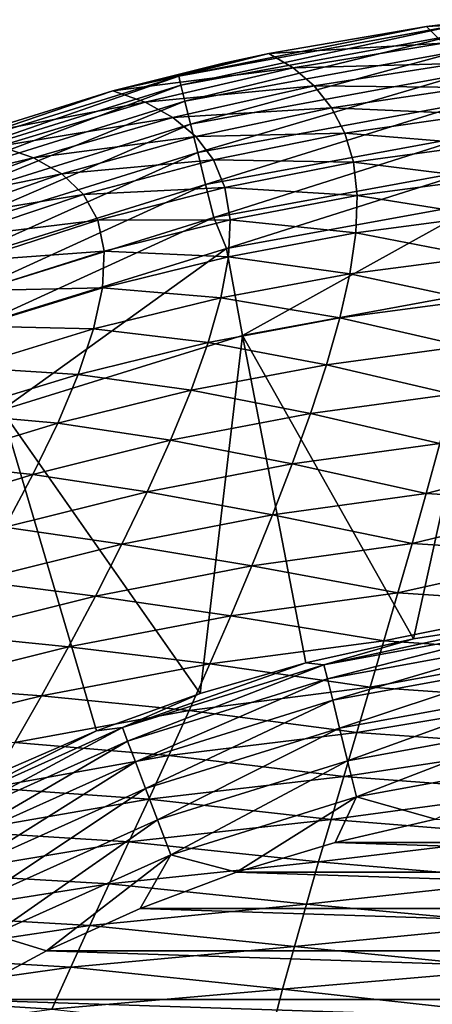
# Model space of a CAD drawing. Header units: metres. Extents: x -90 to 304, y -90 to 74.
# Tile 429 of 570: x 236.02 to 238.29, y 39.78 to 45.21. Entities that reach past the tile are written whole.
import ezdxf

# ---------------------------------------------------------------- set-up
doc = ezdxf.new("R2010")
doc.units = ezdxf.units.M
doc.layers.add('solid_21662050_350', color=7, linetype='CONTINUOUS')

msp = doc.modelspace()

# ---------------------------------------------------------------- linework, layer by layer
at = {"layer": 'solid_21662050_350'}
for points in [[(238.563568, 45.206963, 9.147614), (238.261353, 45.169518, 9.147645), (238.351791, 45.076771, 16.385351)], [(238.436005, 45.178493, 8.970929), (238.261353, 45.169518, 9.147645), (238.563568, 45.206963, 9.147614)], [(238.436005, 45.178493, 8.970929), (236.895569, 44.895416, 8.97093), (238.261353, 45.169518, 9.147645)], [(236.907867, 44.845894, 8.781376), (236.895569, 44.895416, 8.97093), (238.436005, 45.178493, 8.970929)], [(236.895569, 44.895416, 8.97093), (237.391907, 45.021324, 9.147879), (238.261353, 45.169518, 9.147645)], [(238.442245, 45.12785, 8.781376), (236.907867, 44.845894, 8.781376), (238.436005, 45.178493, 8.970929)], [(236.929993, 44.757034, 8.598304), (236.907867, 44.845894, 8.781376), (238.442245, 45.12785, 8.781376)], [(238.453445, 45.036968, 8.598304), (236.929993, 44.757034, 8.598304), (238.442245, 45.12785, 8.781376)], [(238.351791, 45.076771, 16.385351), (238.261353, 45.169518, 9.147645), (237.391907, 45.021324, 9.147879)], [(238.351791, 45.076771, 16.385351), (237.391907, 45.021324, 9.147879), (237.526642, 44.941666, 16.390438)], [(238.429794, 44.964516, 23.311537), (238.351791, 45.076771, 16.385351), (237.526642, 44.941666, 16.390438)], [(237.391907, 45.021324, 9.147879), (237.135284, 44.965897, 9.147986), (236.533463, 44.814426, 9.148288)], [(237.526642, 44.941666, 16.390438), (237.391907, 45.021324, 9.147879), (236.533463, 44.814426, 9.148288)], [(236.895569, 44.895416, 8.97093), (237.135284, 44.965897, 9.147986), (237.391907, 45.021324, 9.147879)], [(236.961411, 44.630825, 8.434503), (236.929993, 44.757034, 8.598304), (238.453445, 45.036968, 8.598304)], [(238.46936, 44.907883, 8.434502), (236.961411, 44.630825, 8.434503), (238.453445, 45.036968, 8.598304)], [(236.895569, 44.895416, 8.97093), (236.533463, 44.814426, 9.148288), (237.135284, 44.965897, 9.147986)], [(237.526642, 44.941666, 16.390438), (236.533463, 44.814426, 9.148288), (236.711319, 44.752529, 16.39632)], [(237.642822, 44.841362, 23.322031), (237.526642, 44.941666, 16.390438), (236.711319, 44.752529, 16.39632)], [(238.429794, 44.964516, 23.311537), (237.526642, 44.941666, 16.390438), (237.642822, 44.841362, 23.322031)], [(238.493591, 44.833851, 29.927546), (238.429794, 44.964516, 23.311537), (237.642822, 44.841362, 23.322031)], [(236.895569, 44.895416, 8.97093), (235.399872, 44.428936, 8.97093), (236.533463, 44.814426, 9.148288)], [(235.418091, 44.381279, 8.781377), (235.399872, 44.428936, 8.97093), (236.895569, 44.895416, 8.97093)], [(236.907867, 44.845894, 8.781376), (235.418091, 44.381279, 8.781377), (236.895569, 44.895416, 8.97093)], [(237.000351, 44.474312, 8.301347), (236.961411, 44.630825, 8.434503), (238.46936, 44.907883, 8.434502)], [(238.489075, 44.74781, 8.301347), (237.000351, 44.474312, 8.301347), (238.46936, 44.907883, 8.434502)], [(235.399872, 44.428936, 8.97093), (235.744064, 44.568363, 9.148788), (236.533463, 44.814426, 9.148288)], [(235.450882, 44.29578, 8.598305), (235.418091, 44.381279, 8.781377), (236.907867, 44.845894, 8.781376)], [(236.929993, 44.757034, 8.598304), (235.450882, 44.29578, 8.598305), (236.907867, 44.845894, 8.781376)], [(236.711319, 44.752529, 16.39632), (236.533463, 44.814426, 9.148288), (235.744064, 44.568363, 9.148788)], [(237.642822, 44.841362, 23.322031), (236.711319, 44.752529, 16.39632), (236.864273, 44.668221, 23.334293)], [(237.73822, 44.721142, 29.94433), (237.642822, 44.841362, 23.322031), (236.864273, 44.668221, 23.334293)], [(238.493591, 44.833851, 29.927546), (237.642822, 44.841362, 23.322031), (237.73822, 44.721142, 29.94433)], [(238.541687, 44.685398, 36.245556), (238.493591, 44.833851, 29.927546), (237.73822, 44.721142, 29.94433)], [(235.497437, 44.174339, 8.434503), (235.450882, 44.29578, 8.598305), (236.929993, 44.757034, 8.598304)], [(236.961411, 44.630825, 8.434503), (235.497437, 44.174339, 8.434503), (236.929993, 44.757034, 8.598304)], [(236.711319, 44.752529, 16.39632), (235.744064, 44.568363, 9.148788), (235.908981, 44.509663, 16.401154)], [(236.864273, 44.668221, 23.334293), (236.711319, 44.752529, 16.39632), (235.908981, 44.509663, 16.401154)], [(237.044098, 44.298416, 8.206316), (237.000351, 44.474312, 8.301347), (238.489075, 44.74781, 8.301347)], [(238.511215, 44.567917, 8.206315), (237.044098, 44.298416, 8.206316), (238.489075, 44.74781, 8.301347)], [(237.73822, 44.721142, 29.94433), (236.864273, 44.668221, 23.334293), (236.990326, 44.562012, 29.964272)], [(237.810699, 44.581234, 36.269562), (237.73822, 44.721142, 29.94433), (236.990326, 44.562012, 29.964272)], [(238.541687, 44.685398, 36.245556), (237.73822, 44.721142, 29.94433), (237.810699, 44.581234, 36.269562)], [(236.864273, 44.668221, 23.334293), (235.908981, 44.509663, 16.401154), (236.096558, 44.444988, 23.344938)], [(236.990326, 44.562012, 29.964272), (236.864273, 44.668221, 23.334293), (236.096558, 44.444988, 23.344938)], [(238.572647, 44.518318, 42.307747), (238.541687, 44.685398, 36.245556), (237.810699, 44.581234, 36.269562)], [(235.555145, 44.023739, 8.301347), (235.497437, 44.174339, 8.434503), (236.961411, 44.630825, 8.434503)], [(237.000351, 44.474312, 8.301347), (235.555145, 44.023739, 8.301347), (236.961411, 44.630825, 8.434503)], [(236.990326, 44.562012, 29.964272), (236.096558, 44.444988, 23.344938), (236.251663, 44.356033, 29.982559)], [(237.086594, 44.433647, 36.298428), (236.990326, 44.562012, 29.964272), (236.251663, 44.356033, 29.982559)], [(237.810699, 44.581234, 36.269562), (236.990326, 44.562012, 29.964272), (237.086594, 44.433647, 36.298428)], [(237.0896, 44.115505, 8.151685), (237.044098, 44.298416, 8.206316), (238.511215, 44.567917, 8.206315)], [(237.858124, 44.420464, 42.338863), (237.810699, 44.581234, 36.269562), (237.086594, 44.433647, 36.298428)], [(238.534256, 44.380852, 8.151685), (237.0896, 44.115505, 8.151685), (238.511215, 44.567917, 8.206315)], [(238.572647, 44.518318, 42.307747), (237.810699, 44.581234, 36.269562), (237.858124, 44.420464, 42.338863)], [(236.096558, 44.444988, 23.344938), (235.908981, 44.509663, 16.401154), (235.122849, 44.213337, 16.408852)], [(238.584991, 44.33152, 48.161373), (238.572647, 44.518318, 42.307747), (237.858124, 44.420464, 42.338863)], [(236.096558, 44.444988, 23.344938), (235.122849, 44.213337, 16.408852), (235.342255, 44.171448, 23.361151)], [(236.251663, 44.356033, 29.982559), (236.096558, 44.444988, 23.344938), (235.342255, 44.171448, 23.361151)], [(235.619965, 43.854481, 8.206316), (235.555145, 44.023739, 8.301347), (237.000351, 44.474312, 8.301347)], [(237.044098, 44.298416, 8.206316), (235.619965, 43.854481, 8.206316), (237.000351, 44.474312, 8.301347)], [(237.086594, 44.433647, 36.298428), (236.251663, 44.356033, 29.982559), (236.37059, 44.241978, 36.326012)], [(237.150223, 44.281517, 42.376358), (237.086594, 44.433647, 36.298428), (236.37059, 44.241978, 36.326012)], [(237.858124, 44.420464, 42.338863), (237.086594, 44.433647, 36.298428), (237.150223, 44.281517, 42.376358)], [(237.158676, 43.944221, 8.134833), (237.0896, 44.115505, 8.151685), (238.534256, 44.380852, 8.151685)], [(237.878403, 44.237408, 48.198208), (237.858124, 44.420464, 42.338863), (237.150223, 44.281517, 42.376358)], [(238.573975, 44.201523, 8.134833), (237.158676, 43.944221, 8.134833), (238.534256, 44.380852, 8.151685)], [(238.584991, 44.33152, 48.161373), (237.858124, 44.420464, 42.338863), (237.878403, 44.237408, 48.198208)], [(236.251663, 44.356033, 29.982559), (235.342255, 44.171448, 23.361151), (235.52417, 44.102554, 30.009312)], [(236.37059, 44.241978, 36.326012), (236.251663, 44.356033, 29.982559), (235.52417, 44.102554, 30.009312)], [(238.578171, 44.124725, 53.837524), (238.584991, 44.33152, 48.161373), (237.878403, 44.237408, 48.198208)], [(235.687378, 43.678474, 8.151685), (235.619965, 43.854481, 8.206316), (237.044098, 44.298416, 8.206316)], [(237.0896, 44.115505, 8.151685), (235.687378, 43.678474, 8.151685), (237.044098, 44.298416, 8.206316)], [(237.150223, 44.281517, 42.376358), (236.37059, 44.241978, 36.326012), (236.449692, 44.100708, 42.412827)], [(237.178345, 44.10379, 48.242172), (237.150223, 44.281517, 42.376358), (236.449692, 44.100708, 42.412827)], [(237.878403, 44.237408, 48.198208), (237.150223, 44.281517, 42.376358), (237.178345, 44.10379, 48.242172)], [(236.37059, 44.241978, 36.326012), (235.52417, 44.102554, 30.009312), (235.664063, 44.005192, 36.365086)], [(236.449692, 44.100708, 42.412827), (236.37059, 44.241978, 36.326012), (235.664063, 44.005192, 36.365086)], [(237.870697, 44.031666, 53.877621), (237.878403, 44.237408, 48.198208), (237.178345, 44.10379, 48.242172)], [(238.578171, 44.124725, 53.837524), (237.878403, 44.237408, 48.198208), (237.870697, 44.031666, 53.877621)], [(237.247894, 43.465832, 8.134833), (237.158676, 43.944221, 8.134833), (238.573975, 44.201523, 8.134833)], [(238.613831, 43.716152, 8.134833), (237.247894, 43.465832, 8.134833), (238.573975, 44.201523, 8.134833)], [(236.449692, 44.100708, 42.412827), (235.664063, 44.005192, 36.365086), (235.757477, 43.876682, 42.463551)], [(235.786758, 43.520599, 8.134833), (235.687378, 43.678474, 8.151685), (237.0896, 44.115505, 8.151685)], [(236.485321, 43.929909, 48.284698), (236.449692, 44.100708, 42.412827), (235.757477, 43.876682, 42.463551)], [(237.158676, 43.944221, 8.134833), (235.786758, 43.520599, 8.134833), (237.0896, 44.115505, 8.151685)], [(237.178345, 44.10379, 48.242172), (236.449692, 44.100708, 42.412827), (236.485321, 43.929909, 48.284698)], [(237.169876, 43.899914, 53.924473), (237.178345, 44.10379, 48.242172), (236.485321, 43.929909, 48.284698)], [(237.870697, 44.031666, 53.877621), (237.178345, 44.10379, 48.242172), (237.169876, 43.899914, 53.924473)], [(238.554138, 43.899921, 59.321732), (238.578171, 44.124725, 53.837524), (237.870697, 44.031666, 53.877621)], [(237.837784, 43.805634, 59.363064), (237.870697, 44.031666, 53.877621), (237.169876, 43.899914, 53.924473)], [(238.554138, 43.899921, 59.321732), (237.870697, 44.031666, 53.877621), (237.837784, 43.805634, 59.363064)], [(235.922043, 43.052689, 8.134833), (235.786758, 43.520599, 8.134833), (237.158676, 43.944221, 8.134833)], [(237.247894, 43.465832, 8.134833), (235.922043, 43.052689, 8.134833), (237.158676, 43.944221, 8.134833)], [(236.485321, 43.929909, 48.284698), (235.757477, 43.876682, 42.463551), (235.799957, 43.714161, 48.343517)], [(236.476105, 43.728863, 53.968494), (236.485321, 43.929909, 48.284698), (235.799957, 43.714161, 48.343517)], [(237.169876, 43.899914, 53.924473), (236.485321, 43.929909, 48.284698), (236.476105, 43.728863, 53.968494)], [(237.128479, 43.672802, 59.409966), (237.169876, 43.899914, 53.924473), (236.476105, 43.728863, 53.968494)], [(237.837784, 43.805634, 59.363064), (237.169876, 43.899914, 53.924473), (237.128479, 43.672802, 59.409966)], [(238.515259, 43.659492, 64.59156), (238.554138, 43.899921, 59.321732), (237.837784, 43.805634, 59.363064)], [(237.783051, 43.562191, 64.632935), (237.837784, 43.805634, 59.363064), (237.128479, 43.672802, 59.409966)], [(238.515259, 43.659492, 64.59156), (237.837784, 43.805634, 59.363064), (237.783051, 43.562191, 64.632935)], [(236.476105, 43.728863, 53.968494), (235.799957, 43.714161, 48.343517), (235.789886, 43.516747, 54.029819)], [(236.426666, 43.501083, 59.452057), (236.476105, 43.728863, 53.968494), (235.789886, 43.516747, 54.029819)], [(237.128479, 43.672802, 59.409966), (236.476105, 43.728863, 53.968494), (236.426666, 43.501083, 59.452057)], [(238.189331, 41.791828, -26.917501), (237.247894, 43.465832, 8.134833), (238.613831, 43.716152, 8.134833)], [(238.78891, 41.886791, -26.917501), (238.189331, 41.791828, -26.917501), (238.613831, 43.716152, 8.134833)], [(237.05864, 43.425945, 64.678368), (237.128479, 43.672802, 59.409966), (236.426666, 43.501083, 59.452057)], [(237.783051, 43.562191, 64.632935), (237.128479, 43.672802, 59.409966), (237.05864, 43.425945, 64.678368)], [(238.463913, 43.405815, 69.62458), (238.515259, 43.659492, 64.59156), (237.783051, 43.562191, 64.632935)], [(237.709839, 43.304214, 69.665649), (237.783051, 43.562191, 64.632935), (237.05864, 43.425945, 64.678368)], [(238.463913, 43.405815, 69.62458), (237.783051, 43.562191, 64.632935), (237.709839, 43.304214, 69.665649)], [(236.426666, 43.501083, 59.452057), (235.789886, 43.516747, 54.029819), (235.732834, 43.288631, 59.511677)], [(236.34259, 43.250759, 64.716866), (236.426666, 43.501083, 59.452057), (235.732834, 43.288631, 59.511677)], [(237.05864, 43.425945, 64.678368), (236.426666, 43.501083, 59.452057), (236.34259, 43.250759, 64.716866)], [(237.013977, 41.490044, -26.917501), (235.922043, 43.052689, 8.134833), (237.247894, 43.465832, 8.134833)], [(237.596909, 41.659405, -26.917501), (237.013977, 41.490044, -26.917501), (237.247894, 43.465832, 8.134833)], [(238.189331, 41.791828, -26.917501), (237.596909, 41.659405, -26.917501), (237.247894, 43.465832, 8.134833)], [(236.964798, 43.162838, 69.709412), (237.05864, 43.425945, 64.678368), (236.34259, 43.250759, 64.716866)], [(237.709839, 43.304214, 69.665649), (237.05864, 43.425945, 64.678368), (236.964798, 43.162838, 69.709412)], [(238.402512, 43.141304, 74.398605), (238.463913, 43.405815, 69.62458), (237.709839, 43.304214, 69.665649)], [(236.34259, 43.250759, 64.716866), (235.732834, 43.288631, 59.511677), (235.635513, 43.034801, 64.77272)], [(237.621567, 43.034618, 74.439873), (237.709839, 43.304214, 69.665649), (236.964798, 43.162838, 69.709412)], [(238.402512, 43.141304, 74.398605), (237.709839, 43.304214, 69.665649), (237.621567, 43.034618, 74.439873)], [(236.229477, 42.982098, 69.7444), (236.34259, 43.250759, 64.716866), (235.635513, 43.034801, 64.77272)], [(236.964798, 43.162838, 69.709412), (236.34259, 43.250759, 64.716866), (236.229477, 42.982098, 69.7444)], [(236.85141, 42.886993, 74.483055), (236.964798, 43.162838, 69.709412), (236.229477, 42.982098, 69.7444)], [(237.621567, 43.034618, 74.439873), (236.964798, 43.162838, 69.709412), (236.85141, 42.886993, 74.483055)], [(238.333389, 42.869076, 78.898705), (238.402512, 43.141304, 74.398605), (237.621567, 43.034618, 74.439873)], [(236.229477, 42.982098, 69.7444), (235.635513, 43.034801, 64.77272), (235.504593, 42.760246, 69.796562)], [(236.442825, 41.284416, -26.917501), (235.885696, 41.043331, -26.917501), (235.922043, 43.052689, 8.134833)], [(237.013977, 41.490044, -26.917501), (236.442825, 41.284416, -26.917501), (235.922043, 43.052689, 8.134833)], [(237.5215, 42.757004, 78.941177), (237.621567, 43.034618, 74.439873), (236.85141, 42.886993, 74.483055)], [(238.333389, 42.869076, 78.898705), (237.621567, 43.034618, 74.439873), (237.5215, 42.757004, 78.941177)], [(236.092911, 42.699314, 74.516403), (236.229477, 42.982098, 69.7444), (235.504593, 42.760246, 69.796562)], [(236.85141, 42.886993, 74.483055), (236.229477, 42.982098, 69.7444), (236.092911, 42.699314, 74.516403)], [(236.722824, 42.602627, 78.985718), (236.85141, 42.886993, 74.483055), (236.092911, 42.699314, 74.516403)], [(237.5215, 42.757004, 78.941177), (236.85141, 42.886993, 74.483055), (236.722824, 42.602627, 78.985718)], [(238.258865, 42.593048, 83.118027), (238.333389, 42.869076, 78.898705), (237.5215, 42.757004, 78.941177)], [(239.148102, 42.824886, 80.643776), (238.333389, 42.869076, 78.898705), (238.258865, 42.593048, 83.118027)], [(239.108383, 42.542252, 84.880089), (239.148102, 42.824886, 80.643776), (238.258865, 42.593048, 83.118027)], [(236.092911, 42.699314, 74.516403), (235.504593, 42.760246, 69.796562), (235.346771, 42.469982, 74.567055)], [(237.412903, 42.475742, 83.162621), (237.5215, 42.757004, 78.941177), (236.722824, 42.602627, 78.985718)], [(238.258865, 42.593048, 83.118027), (237.5215, 42.757004, 78.941177), (237.412903, 42.475742, 83.162621)], [(235.938278, 42.40731, 79.020325), (236.092911, 42.699314, 74.516403), (235.346771, 42.469982, 74.567055)], [(236.722824, 42.602627, 78.985718), (236.092911, 42.699314, 74.516403), (235.938278, 42.40731, 79.020325)], [(236.583221, 42.314659, 83.210457), (236.722824, 42.602627, 78.985718), (235.938278, 42.40731, 79.020325)], [(237.412903, 42.475742, 83.162621), (236.722824, 42.602627, 78.985718), (236.583221, 42.314659, 83.210457)], [(238.181274, 42.317173, 87.050133), (238.258865, 42.593048, 83.118027), (237.412903, 42.475742, 83.162621)], [(239.108383, 42.542252, 84.880089), (238.258865, 42.593048, 83.118027), (238.181274, 42.317173, 87.050133)], [(239.068314, 42.261009, 88.806007), (239.108383, 42.542252, 84.880089), (238.181274, 42.317173, 87.050133)], [(237.298981, 42.195248, 87.097633), (237.412903, 42.475742, 83.162621), (236.583221, 42.314659, 83.210457)], [(238.181274, 42.317173, 87.050133), (237.412903, 42.475742, 83.162621), (237.298981, 42.195248, 87.097633)], [(236.583221, 42.314659, 83.210457), (235.938278, 42.40731, 79.020325), (235.770767, 42.111637, 83.249352)], [(236.436813, 42.028053, 87.150642), (236.583221, 42.314659, 83.210457), (235.770767, 42.111637, 83.249352)], [(237.298981, 42.195248, 87.097633), (236.583221, 42.314659, 83.210457), (236.436813, 42.028053, 87.150642)], [(238.102905, 42.04541, 90.688606), (238.181274, 42.317173, 87.050133), (237.298981, 42.195248, 87.097633)], [(239.068314, 42.261009, 88.806007), (238.181274, 42.317173, 87.050133), (238.102905, 42.04541, 90.688606)], [(239.029327, 41.985176, 92.414795), (239.068314, 42.261009, 88.806007), (238.102905, 42.04541, 90.688606)], [(237.182968, 41.919922, 90.739624), (237.298981, 42.195248, 87.097633), (236.436813, 42.028053, 87.150642)], [(238.102905, 42.04541, 90.688606), (237.298981, 42.195248, 87.097633), (237.182968, 41.919922, 90.739624)], [(236.436813, 42.028053, 87.150642), (235.770767, 42.111637, 83.249352), (235.595566, 41.81789, 87.196922)], [(238.025879, 41.7813, 94.03067), (238.102905, 42.04541, 90.688606), (237.182968, 41.919922, 90.739624)], [(239.029327, 41.985176, 92.414795), (238.102905, 42.04541, 90.688606), (238.025879, 41.7813, 94.03067)], [(236.287796, 41.747768, 90.799675), (236.436813, 42.028053, 87.150642), (235.595566, 41.81789, 87.196922)], [(237.182968, 41.919922, 90.739624), (236.436813, 42.028053, 87.150642), (236.287796, 41.747768, 90.799675)], [(238.992264, 41.717068, 95.716232), (239.029327, 41.985176, 92.414795), (238.025879, 41.7813, 94.03067)], [(237.06778, 41.653675, 94.085892), (237.182968, 41.919922, 90.739624), (236.287796, 41.747768, 90.799675)], [(238.025879, 41.7813, 94.03067), (237.182968, 41.919922, 90.739624), (237.06778, 41.653675, 94.085892)], [(237.695786, 41.648537, -27.131203), (238.189331, 41.791828, -26.917501), (238.78891, 41.886791, -26.917501)], [(238.839432, 41.858116, -27.131203), (237.695786, 41.648537, -27.131203), (238.78891, 41.886791, -26.917501)], [(236.287796, 41.747768, 90.799675), (235.595566, 41.81789, 87.196922), (235.417847, 41.531651, 90.856453)], [(237.71492, 41.570911, -27.332626), (237.695786, 41.648537, -27.131203), (238.839432, 41.858116, -27.131203)], [(238.849075, 41.778751, -27.332626), (237.71492, 41.570911, -27.332626), (238.839432, 41.858116, -27.131203)], [(237.95076, 41.525269, 97.10083), (238.025879, 41.7813, 94.03067), (237.06778, 41.653675, 94.085892)], [(237.695786, 41.648537, -27.131203), (237.596909, 41.659405, -26.917501), (238.189331, 41.791828, -26.917501)], [(237.743988, 41.452976, -27.512096), (237.71492, 41.570911, -27.332626), (238.849075, 41.778751, -27.332626)], [(238.863708, 41.658173, -27.512096), (237.743988, 41.452976, -27.512096), (238.849075, 41.778751, -27.332626)], [(238.992264, 41.717068, 95.716232), (238.025879, 41.7813, 94.03067), (237.95076, 41.525269, 97.10083)], [(236.139908, 41.478153, 94.154968), (236.287796, 41.747768, 90.799675), (235.417847, 41.531651, 90.856453)], [(237.06778, 41.653675, 94.085892), (236.287796, 41.747768, 90.799675), (236.139908, 41.478153, 94.154968)], [(238.956985, 41.45607, 98.748619), (238.992264, 41.717068, 95.716232), (237.95076, 41.525269, 97.10083)], [(236.954208, 41.396877, 97.16082), (237.06778, 41.653675, 94.085892), (236.139908, 41.478153, 94.154968)], [(236.585754, 41.302635, -27.131203), (237.013977, 41.490044, -26.917501), (237.596909, 41.659405, -26.917501)], [(237.695786, 41.648537, -27.131203), (236.585754, 41.302635, -27.131203), (237.596909, 41.659405, -26.917501)], [(237.95076, 41.525269, 97.10083), (237.06778, 41.653675, 94.085892), (236.954208, 41.396877, 97.16082)], [(237.781631, 41.30027, -27.661184), (237.743988, 41.452976, -27.512096), (238.863708, 41.658173, -27.512096)], [(238.882675, 41.502041, -27.661184), (237.781631, 41.30027, -27.661184), (238.863708, 41.658173, -27.512096)], [(236.614105, 41.227879, -27.332626), (236.585754, 41.302635, -27.131203), (237.695786, 41.648537, -27.131203)], [(237.71492, 41.570911, -27.332626), (236.614105, 41.227879, -27.332626), (237.695786, 41.648537, -27.131203)], [(236.657181, 41.114307, -27.512096), (236.614105, 41.227879, -27.332626), (237.71492, 41.570911, -27.332626)], [(237.743988, 41.452976, -27.512096), (236.657181, 41.114307, -27.512096), (237.71492, 41.570911, -27.332626)], [(236.139908, 41.478153, 94.154968), (235.417847, 41.531651, 90.856453), (235.242126, 41.257771, 94.225555)], [(236.585754, 41.302635, -27.131203), (236.442825, 41.284416, -26.917501), (237.013977, 41.490044, -26.917501)], [(237.877396, 41.27636, 99.93586), (237.95076, 41.525269, 97.10083), (236.954208, 41.396877, 97.16082)], [(237.82608, 41.119965, -27.77289), (237.781631, 41.30027, -27.661184), (238.882675, 41.502041, -27.661184)], [(238.90506, 41.317692, -27.77289), (237.82608, 41.119965, -27.77289), (238.882675, 41.502041, -27.661184)], [(238.956985, 41.45607, 98.748619), (237.95076, 41.525269, 97.10083), (237.877396, 41.27636, 99.93586)], [(235.993881, 41.219517, 97.240517), (236.139908, 41.478153, 94.154968), (235.242126, 41.257771, 94.225555)], [(236.954208, 41.396877, 97.16082), (236.139908, 41.478153, 94.154968), (235.993881, 41.219517, 97.240517)], [(236.712952, 40.967251, -27.661184), (236.657181, 41.114307, -27.512096), (237.743988, 41.452976, -27.512096)], [(237.781631, 41.30027, -27.661184), (236.712952, 40.967251, -27.661184), (237.743988, 41.452976, -27.512096)], [(238.923248, 41.201271, 101.553101), (238.956985, 41.45607, 98.748619), (237.877396, 41.27636, 99.93586)], [(236.842117, 41.148376, 100.000458), (236.954208, 41.396877, 97.16082), (235.993881, 41.219517, 97.240517)], [(237.877396, 41.27636, 99.93586), (236.954208, 41.396877, 97.16082), (236.842117, 41.148376, 100.000458)], [(236.585754, 41.302635, -27.131203), (235.525497, 40.825451, -27.131203), (236.442825, 41.284416, -26.917501)], [(235.562653, 40.754662, -27.332626), (235.525497, 40.825451, -27.131203), (236.585754, 41.302635, -27.131203)], [(235.525497, 40.825451, -27.131203), (235.885696, 41.043331, -26.917501), (236.442825, 41.284416, -26.917501)], [(236.614105, 41.227879, -27.332626), (235.562653, 40.754662, -27.332626), (236.585754, 41.302635, -27.131203)], [(236.778793, 40.793617, -27.77289), (236.712952, 40.967251, -27.661184), (237.781631, 41.30027, -27.661184)], [(237.82608, 41.119965, -27.77289), (236.778793, 40.793617, -27.77289), (237.781631, 41.30027, -27.661184)], [(237.805649, 41.0336, 102.572594), (237.877396, 41.27636, 99.93586), (236.842117, 41.148376, 100.000458)], [(238.923248, 41.201271, 101.553101), (237.877396, 41.27636, 99.93586), (237.805649, 41.0336, 102.572594)], [(237.875229, 40.920525, -27.841965), (237.82608, 41.119965, -27.77289), (238.90506, 41.317692, -27.77289)], [(238.92981, 41.113785, -27.841965), (237.875229, 40.920525, -27.841965), (238.90506, 41.317692, -27.77289)], [(235.619095, 40.64711, -27.512096), (235.562653, 40.754662, -27.332626), (236.614105, 41.227879, -27.332626)], [(236.657181, 41.114307, -27.512096), (235.619095, 40.64711, -27.512096), (236.614105, 41.227879, -27.332626)], [(236.842117, 41.148376, 100.000458), (235.993881, 41.219517, 97.240517), (235.849243, 40.970539, 100.09108)], [(238.890793, 40.951759, 104.170776), (238.923248, 41.201271, 101.553101), (237.805649, 41.0336, 102.572594)], [(235.692184, 40.507847, -27.661184), (235.619095, 40.64711, -27.512096), (236.657181, 41.114307, -27.512096)], [(236.712952, 40.967251, -27.661184), (235.692184, 40.507847, -27.661184), (236.657181, 41.114307, -27.512096)], [(236.731354, 40.907024, 102.640869), (236.842117, 41.148376, 100.000458), (235.849243, 40.970539, 100.09108)], [(237.805649, 41.0336, 102.572594), (236.842117, 41.148376, 100.000458), (236.731354, 40.907024, 102.640869)], [(236.851639, 40.601559, -27.841965), (236.778793, 40.793617, -27.77289), (237.82608, 41.119965, -27.77289)], [(237.875229, 40.920525, -27.841965), (236.851639, 40.601559, -27.841965), (237.82608, 41.119965, -27.77289)], [(238.92981, 41.113785, -27.841965), (238.30954, 40.797848, -27.865166), (237.875229, 40.920525, -27.841965)], [(237.735367, 40.795975, 105.047455), (237.805649, 41.0336, 102.572594), (236.731354, 40.907024, 102.640869)], [(238.890793, 40.951759, 104.170776), (237.805649, 41.0336, 102.572594), (237.735367, 40.795975, 105.047455)], [(235.778488, 40.343418, -27.77289), (235.692184, 40.507847, -27.661184), (236.712952, 40.967251, -27.661184)], [(236.731354, 40.907024, 102.640869), (235.849243, 40.970539, 100.09108), (235.705536, 40.729893, 102.741425)], [(236.778793, 40.793617, -27.77289), (235.778488, 40.343418, -27.77289), (236.712952, 40.967251, -27.661184)], [(238.85939, 40.706226, 106.63868), (238.890793, 40.951759, 104.170776), (237.735367, 40.795975, 105.047455)], [(236.621811, 40.671627, 105.117722), (236.731354, 40.907024, 102.640869), (235.705536, 40.729893, 102.741425)], [(237.735367, 40.795975, 105.047455), (236.731354, 40.907024, 102.640869), (236.621811, 40.671627, 105.117722)], [(237.875229, 40.920525, -27.841965), (237.214752, 40.504478, -27.865166), (236.851639, 40.601559, -27.841965)], [(237.875229, 40.920525, -27.841965), (237.757339, 40.669079, -27.865166), (237.214752, 40.504478, -27.865166)], [(237.875229, 40.920525, -27.841965), (238.30954, 40.797848, -27.865166), (237.757339, 40.669079, -27.865166)], [(235.873947, 40.161537, -27.841965), (235.778488, 40.343418, -27.77289), (236.778793, 40.793617, -27.77289)], [(236.851639, 40.601559, -27.841965), (235.873947, 40.161537, -27.841965), (236.778793, 40.793617, -27.77289)], [(237.666489, 40.561867, 107.390617), (237.735367, 40.795975, 105.047455), (236.621811, 40.671627, 105.117722)], [(238.85939, 40.706226, 106.63868), (237.735367, 40.795975, 105.047455), (237.666489, 40.561867, 107.390617)], [(237.757339, 40.669079, -27.865166), (238.30954, 40.797848, -27.865166), (242.242661, 40.669079, -27.865166)], [(236.621811, 40.671627, 105.117722), (235.705536, 40.729893, 102.741425), (235.562302, 40.496212, 105.225914)], [(238.828842, 40.462563, 108.985352), (238.85939, 40.706226, 106.63868), (237.666489, 40.561867, 107.390617)], [(236.513519, 40.440388, 107.460876), (236.621811, 40.671627, 105.117722), (235.562302, 40.496212, 105.225914)], [(237.666489, 40.561867, 107.390617), (236.621811, 40.671627, 105.117722), (236.513519, 40.440388, 107.460876)], [(237.214752, 40.504478, -27.865166), (237.757339, 40.669079, -27.865166), (242.785248, 40.504478, -27.865166)], [(237.757339, 40.669079, -27.865166), (242.242661, 40.669079, -27.865166), (242.785248, 40.504478, -27.865166)], [(236.851639, 40.601559, -27.841965), (236.167603, 40.070698, -27.865166), (235.873947, 40.161537, -27.841965)], [(236.851639, 40.601559, -27.841965), (236.684067, 40.304726, -27.865166), (236.167603, 40.070698, -27.865166)], [(236.851639, 40.601559, -27.841965), (237.214752, 40.504478, -27.865166), (236.684067, 40.304726, -27.865166)], [(237.598999, 40.32917, 109.627396), (237.666489, 40.561867, 107.390617), (236.513519, 40.440388, 107.460876)], [(238.828842, 40.462563, 108.985352), (237.666489, 40.561867, 107.390617), (237.598999, 40.32917, 109.627396)], [(236.513519, 40.440388, 107.460876), (235.562302, 40.496212, 105.225914), (235.419388, 40.267555, 107.573807)], [(236.684067, 40.304726, -27.865166), (237.214752, 40.504478, -27.865166), (243.315933, 40.304726, -27.865166)], [(237.214752, 40.504478, -27.865166), (242.785248, 40.504478, -27.865166), (243.315933, 40.304726, -27.865166)], [(238.79895, 40.218563, 111.238327), (238.828842, 40.462563, 108.985352), (237.598999, 40.32917, 109.627396)], [(236.406647, 40.211086, 109.695961), (236.513519, 40.440388, 107.460876), (235.419388, 40.267555, 107.573807)], [(237.598999, 40.32917, 109.627396), (236.513519, 40.440388, 107.460876), (236.406647, 40.211086, 109.695961)], [(236.167603, 40.070698, -27.865166), (236.684067, 40.304726, -27.865166), (243.832397, 40.070698, -27.865166)], [(237.532928, 40.095776, 111.782982), (237.598999, 40.32917, 109.627396), (236.406647, 40.211086, 109.695961)], [(236.684067, 40.304726, -27.865166), (243.315933, 40.304726, -27.865166), (243.832397, 40.070698, -27.865166)], [(238.79895, 40.218563, 111.238327), (237.598999, 40.32917, 109.627396), (237.532928, 40.095776, 111.782982)], [(236.406647, 40.211086, 109.695961), (235.419388, 40.267555, 107.573807), (235.27684, 40.041603, 109.810898)], [(236.301346, 39.981483, 111.848495), (236.406647, 40.211086, 109.695961), (235.27684, 40.041603, 109.810898)], [(237.532928, 40.095776, 111.782982), (236.406647, 40.211086, 109.695961), (236.301346, 39.981483, 111.848495)], [(238.769501, 39.972008, 113.425095), (238.79895, 40.218563, 111.238327), (237.532928, 40.095776, 111.782982)], [(235.873947, 40.161537, -27.841965), (236.167603, 40.070698, -27.865166), (235.667557, 39.803398, -27.865166)], [(237.468246, 39.859566, 113.882515), (237.532928, 40.095776, 111.782982), (236.301346, 39.981483, 111.848495)], [(238.769501, 39.972008, 113.425095), (237.532928, 40.095776, 111.782982), (237.468246, 39.859566, 113.882515)], [(236.301346, 39.981483, 111.848495), (235.27684, 40.041603, 109.810898), (235.134674, 39.816017, 111.962891)], [(235.667557, 39.803398, -27.865166), (236.167603, 40.070698, -27.865166), (244.332443, 39.803398, -27.865166)], [(236.167603, 40.070698, -27.865166), (243.832397, 40.070698, -27.865166), (244.332443, 39.803398, -27.865166)], [(236.1978, 39.749325, 113.943939), (236.301346, 39.981483, 111.848495), (235.134674, 39.816017, 111.962891)], [(237.468246, 39.859566, 113.882515), (236.301346, 39.981483, 111.848495), (236.1978, 39.749325, 113.943939)], [(238.740311, 39.720505, 115.571419), (238.769501, 39.972008, 113.425095), (237.468246, 39.859566, 113.882515)], [(236.1978, 39.749325, 113.943939), (235.134674, 39.816017, 111.962891), (234.992981, 39.588451, 114.055435)], [(237.405106, 39.618122, 115.948723), (237.468246, 39.859566, 113.882515), (236.1978, 39.749325, 113.943939)], [(238.740311, 39.720505, 115.571419), (237.468246, 39.859566, 113.882515), (237.405106, 39.618122, 115.948723)], [(235.186035, 39.503941, -27.865166), (235.667557, 39.803398, -27.865166), (244.813965, 39.503941, -27.865166)], [(235.667557, 39.803398, -27.865166), (244.332443, 39.803398, -27.865166), (244.813965, 39.503941, -27.865166)]]:
    msp.add_3dface(points, dxfattribs=at)

doc.saveas('drawing.dxf')
